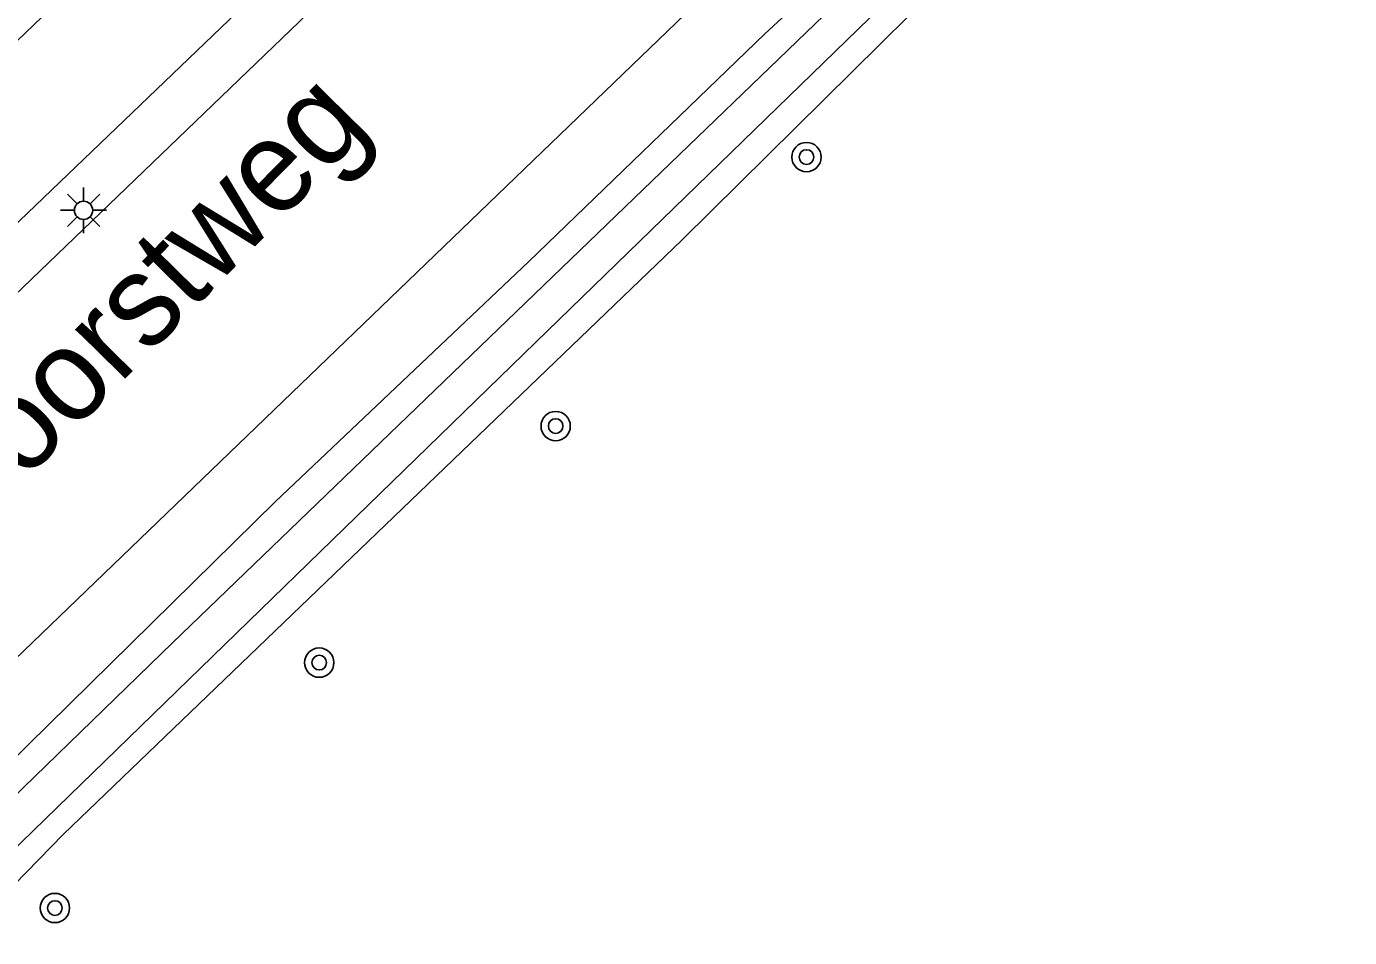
# Model space of a CAD drawing. Extents: x 128000 to 131008, y 398996 to 402500.
# Drawn here: x 129873.83 to 129909.94, y 399079.35 to 399104.22 of the extents above; entities that cross this region are included whole.
import ezdxf

# ---------------------------------------------------------------- set-up
doc = ezdxf.new("R2010")
doc.units = 0
for name, color, linetype in [('gg-anno-openbare ruimte label', 7, 'Continuous'), ('gg-knt-verharding', 7, 'Continuous'), ('gg-kntw-bovenkant insteek waterloop', 7, 'Continuous'), ('gg-kntw-waterlijn', 7, 'Continuous'), ('gt-symb-boom', 7, 'Continuous'), ('gt-symb-lichtmast', 7, 'Continuous')]:
    doc.layers.add(name, color=color, linetype=linetype)

# ---------------------------------------------------------------- blocks, each defined once
blk = doc.blocks.new('gt0-BOOM')
at = {"layer": 'gt-symb-boom'}
for radius in [0.4, 0.2]:
    blk.add_circle((0, 0), radius, dxfattribs=at)
blk = doc.blocks.new('gt0-LMAST')
at = {"layer": 'gt-symb-lichtmast'}
for p, q in [((-0.182, 0.173), (-0.447, 0.438)), ((-0.005, 0.246), (-0.005, 0.621)), ((0.172, 0.173), (0.437, 0.438)), ((-0.255, -0.004), (-0.63, -0.004)), ((-0.182, -0.181), (-0.447, -0.446)), ((-0.005, -0.254), (-0.005, -0.629)), ((0.437, -0.446), (0.172, -0.181)), ((0.245, -0.004), (0.62, -0.004))]:
    blk.add_line(p, q, dxfattribs=at)
blk.add_circle((-0.005, -0.004), 0.25, dxfattribs=at)

msp = doc.modelspace()

# ---------------------------------------------------------------- linework, layer by layer
at = {"layer": 'gg-knt-verharding'}
for p, q in [((129952.465, 399172.793), (129811.104, 399036.887)), ((129848.245, 399062.605), (129940.41, 399151.37))]:
    msp.add_line(p, q, dxfattribs=at)
for points in [[(129765.654, 399000), (129774.995, 399009.017), (129800.799, 399033.775), (129838.344, 399069.86), (129867.621, 399098.11), (129891.169, 399120.726)], [(129870.327, 399095.752), (129893.436, 399117.898), (129893.672, 399118.13)]]:
    msp.add_lwpolyline(points, dxfattribs=at)
at = {"layer": 'gg-kntw-bovenkant insteek waterloop'}
for points in [[(129849.693, 399061.198), (129865.998, 399076.872), (129880.623, 399091.255), (129887.533, 399097.79), (129893.982, 399104.018), (129903.502, 399112.8), (129911.59, 399121.021), (129928.481, 399137.002), (129931.267, 399139.873), (129934.263, 399142.842), (129937.191, 399145.567), (129940.219, 399148.207), (129946.428, 399153.446), (129951.228, 399157.681), (129953.77, 399159.8), (129956.007, 399161.483), (129958.493, 399163.162), (129965.434, 399167.406), (129968.246, 399169.038), (129973.302, 399171.731), (129978.679, 399174.31), (129983.94, 399177.11)], [(129965.679, 399165.201), (129963.107, 399163.653), (129959.365, 399161.144), (129956.311, 399159.152), (129955.172, 399158.291), (129954.408, 399157.649), (129952.174, 399155.64), (129950.636, 399154.334), (129946.657, 399151.305), (129944.642, 399149.671), (129943.139, 399148.351), (129941.672, 399146.99), (129934.466, 399139.877), (129926.977, 399132.747), (129920.288, 399126.124), (129903.345, 399109.887), (129891.725, 399098.398), (129874.835, 399082.162), (129873.497, 399080.795), (129872.643, 399080.009), (129859.852, 399067.544), (129852.527, 399060.498)]]:
    msp.add_lwpolyline(points, dxfattribs=at)
at = {"layer": 'gg-kntw-waterlijn'}
for points in [[(129983.599, 399176.051), (129974.707, 399171.875), (129967.785, 399168.159), (129959.121, 399162.841), (129954.202, 399159.543), (129948.957, 399154.999), (129937.676, 399145.229), (129928.438, 399136.167), (129877.815, 399087.395), (129855.563, 399065.798), (129836.055, 399046.864), (129826.826, 399037.907), (129822.792, 399032.631), (129820.235, 399029.286), (129814.836, 399021.583), (129811.355, 399015.661), (129806.969, 399008.628), (129803.604, 399004.058), (129800.842, 399000)], [(129801.776, 399000), (129804.549, 399003.877), (129807.965, 399008.317), (129815.374, 399020.833), (129818.095, 399024.755), (129820.891, 399028.785), (129823.869, 399032.43), (129827.493, 399036.864), (129834.122, 399043.499), (129843.851, 399052.953), (129859.974, 399068.621), (129888.052, 399095.908), (129913.783, 399120.912), (129926.663, 399133.319), (129933.75, 399140.037), (129939.527, 399145.873), (129948.474, 399153.696), (129954.835, 399159.02), (129967.969, 399167.386), (129974.771, 399170.779), (129984.205, 399175.001)]]:
    msp.add_lwpolyline(points, dxfattribs=at)

# ---------------------------------------------------------------- block references
at = {"layer": 'gt-symb-boom'}
for p in [(129895.118, 399100.654), (129888.273, 399093.313), (129881.82, 399086.856), (129874.607, 399080.16)]:
    msp.add_blockref('gt0-BOOM', p, dxfattribs=at)
at = {"layer": 'gt-symb-lichtmast'}
msp.add_blockref('gt0-LMAST', (129875.394, 399099.204), dxfattribs=at)

# ---------------------------------------------------------------- texts
at = {"layer": 'gg-anno-openbare ruimte label'}
msp.add_text('Burgemeester Baron van Voorst tot Voorstweg', height=2.5, rotation=45.5, dxfattribs=at).set_placement((129834.816, 399052.16))

doc.saveas('drawing.dxf')
